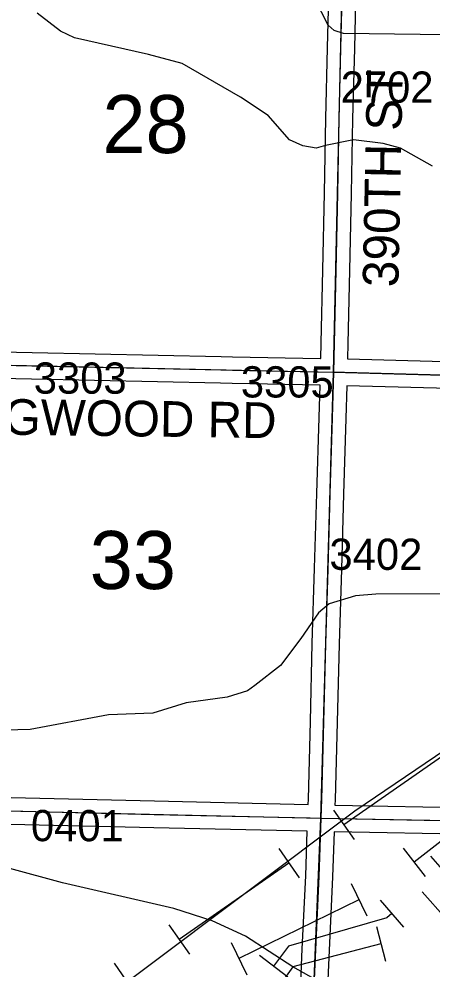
# Model space of a CAD drawing. Extents: x -132.8 to -73.3, y -60 to -26.
# Drawn here: x -101.788 to -100.861, y -51.225 to -49.096 of the extents above; entities that cross this region are included whole.
import ezdxf

# ---------------------------------------------------------------- set-up
doc = ezdxf.new("R2010")
doc.units = 0
for name, color, linetype in [('tdCoHydroRiver', 7, 'Continuous'), ('tdCoPipe', 7, 'Continuous'), ('tdCoPipe1', 7, 'Continuous'), ('tdCoPipe2', 7, 'Continuous'), ('tdCoPipe3', 7, 'Continuous'), ('tdCoPipe4', 7, 'Continuous'), ('tdCoSecRdNmbr', 7, 'Continuous'), ('tdCoSecRdTxt', 7, 'Continuous'), ('tdCoSecRteBand', 7, 'Continuous'), ('tdCoSecRteCL', 7, 'Continuous'), ('tdCoSectLine', 7, 'Continuous'), ('tdCoSectNmbr', 7, 'Continuous'), ('tdCoSurfEarth', 7, 'Continuous'), ('tdCoSurfGravel', 7, 'Continuous')]:
    doc.layers.add(name, color=color, linetype=linetype)

msp = doc.modelspace()

# ---------------------------------------------------------------- linework, layer by layer
at = {"layer": 'tdCoHydroRiver'}
for points in [[(-100.1363, -49.2417), (-100.126, -49.2056), (-100.1302, -49.1803), (-100.1409, -49.1658), (-100.2603, -49.1411), (-100.3281, -49.1395), (-100.3942, -49.1317), (-100.4984, -49.1326), (-100.5442, -49.1347), (-101.0601, -49.1278), (-101.0805, -49.121), (-101.0944, -49.1097), (-101.1246, -49.0491)], [(-100.86, -49.4257), (-100.9317, -49.3847), (-100.9709, -49.3743), (-101.0371, -49.3665), (-101.1005, -49.3793), (-101.1211, -49.3852), (-101.151, -49.3798), (-101.1807, -49.3665), (-101.2284, -49.3118), (-101.2906, -49.2709), (-101.4215, -49.1954), (-101.4968, -49.1748), (-101.6632, -49.1379), (-101.6944, -49.123), (-101.7472, -49.0824)], [(-100.4688, -50.4205), (-100.4766, -50.4188), (-100.489, -50.4059), (-100.5186, -50.3926), (-100.5768, -50.3834), (-100.9872, -50.3852), (-101.0331, -50.3889), (-101.0918, -50.4065), (-101.116, -50.4265), (-101.1551, -50.4839), (-101.2007, -50.5444), (-101.2586, -50.5897)], [(-101.2586, -50.5897), (-101.2748, -50.6012), (-101.3209, -50.6159), (-101.4127, -50.6281), (-101.4874, -50.6516), (-101.587, -50.6557), (-101.7629, -50.6881), (-101.8181, -50.69)], [(-100.2532, -51.4981), (-100.2611, -51.4979), (-100.298, -51.4561), (-100.3335, -51.4221), (-100.3709, -51.3976), (-100.4006, -51.3875), (-100.4258, -51.3822), (-100.5111, -51.385), (-100.6314, -51.4044), (-100.6598, -51.4038), (-100.6882, -51.4), (-100.724, -51.3803), (-100.9252, -51.3442), (-100.9926, -51.3222), (-101.1734, -51.2203), (-101.2792, -51.1517), (-101.3542, -51.1169), (-101.4404, -51.0897), (-101.69, -51.032), (-101.9191, -50.9701), (-102.0043, -50.9713), (-102.0981, -51.0024), (-102.1201, -50.9971), (-102.1873, -50.9688)]]:
    msp.add_lwpolyline(points, dxfattribs=at)
at = {"layer": 'tdCoPipe'}
msp.add_lwpolyline([(-106.6671, -54.5571), (-105.9708, -54.1237), (-105.1671, -53.5295), (-104.7705, -53.2433), (-104.207, -53.0398), (-103.8541, -52.8361), (-102.6036, -52.052), (-101.9951, -51.5911), (-101.0346, -50.8708), (-100.5591, -50.5484), (-99.9189, -50.1059), (-99.1723, -49.6596), (-98.159, -49.0099), (-97.0524, -48.2985), (-96.1735, -47.7494), (-95.252, -47.1714), (-94.4582, -46.6704), (-93.6194, -46.1166), (-93.0613, -45.7699), (-92.2048, -45.2362), (-91.3609, -44.7342), (-90.4726, -44.2091)], dxfattribs=at)
at = {"layer": 'tdCoPipe1'}
for p, q in [((-101.0819, -50.8691), (-101.0361, -50.9349)), ((-101.205, -50.9548), (-101.1592, -51.0206)), ((-101.4513, -51.1261), (-101.4055, -51.192)), ((-101.5744, -51.2118), (-101.5286, -51.2776))]:
    msp.add_line(p, q, dxfattribs=at)
for points in [[(-100.8128, -50.7307), (-101.059, -50.902)], [(-101.1821, -50.9877), (-101.4284, -51.159)]]:
    msp.add_lwpolyline(points, dxfattribs=at)
at = {"layer": 'tdCoPipe2'}
for p, q in [((-100.926, -50.9543), (-100.8767, -51.0176)), ((-101.0426, -51.0337), (-101.0073, -51.1056)), ((-101.3119, -51.166), (-101.2766, -51.2379))]:
    msp.add_line(p, q, dxfattribs=at)
for points in [[(-100.6647, -50.8015), (-100.9013, -50.9859)], [(-101.025, -51.0697), (-101.2942, -51.2019)]]:
    msp.add_lwpolyline(points, dxfattribs=at)
at = {"layer": 'tdCoPipe3'}
for p, q in [((-100.8645, -50.9722), (-100.8118, -51.0327)), ((-100.9776, -51.0707), (-100.925, -51.1312)), ((-101.2485, -51.1942), (-101.1845, -51.2425))]:
    msp.add_line(p, q, dxfattribs=at)
msp.add_lwpolyline([(-100.9513, -51.101), (-100.9624, -51.1107), (-101.1828, -51.1736), (-101.2165, -51.2184)], dxfattribs=at)
at = {"layer": 'tdCoPipe4'}
for p, q in [((-100.8836, -51.0525), (-100.8299, -51.112)), ((-100.986, -51.1298), (-100.9657, -51.2073))]:
    msp.add_line(p, q, dxfattribs=at)
msp.add_lwpolyline([(-100.9758, -51.1686), (-101.1734, -51.2204), (-101.229, -51.2983)], dxfattribs=at)
at = {"layer": 'tdCoSecRteBand'}
for points in [[(-101.1107, -49.8564), (-101.1097, -49.8217), (-101.1063, -49.6583), (-101.1063, -49.6583), (-101.1063, -49.6583), (-101.1023, -49.4853), (-101.0994, -49.3184), (-101.0994, -49.3183), (-101.0993, -49.3182), (-101.0954, -49.1604), (-101.0922, -49.0169)], [(-101.0322, -49.0182), (-101.0354, -49.1617), (-101.0354, -49.1618), (-101.0354, -49.1618), (-101.0394, -49.3195), (-101.0423, -49.4864), (-101.0423, -49.4865), (-101.0423, -49.4865), (-101.0463, -49.6596), (-101.0497, -49.8231), (-101.0497, -49.8232), (-101.0497, -49.8233), (-101.0507, -49.8576), (-100.5626, -49.8705), (-100.5625, -49.8705), (-100.5625, -49.8705), (-100.3603, -49.8767)], [(-102.028, -49.0592), (-102.0324, -49.2078), (-102.0361, -49.3533), (-102.0361, -49.3533), (-102.0361, -49.3533), (-102.0403, -49.502), (-102.044, -49.6426), (-102.044, -49.6426), (-102.044, -49.6427), (-102.0482, -49.7842), (-102.0496, -49.8367), (-102.0496, -49.8369), (-102.0435, -49.8372), (-102.0424, -49.8372), (-101.7581, -49.8429), (-101.7581, -49.8429), (-101.758, -49.8429), (-101.3344, -49.8522), (-101.3085, -49.8527), (-101.111, -49.8564), (-101.1107, -49.8564)], [(-101.139, -50.8563), (-101.1386, -50.8443), (-101.1339, -50.6705), (-101.1297, -50.4955), (-101.1297, -50.4954), (-101.1297, -50.4953), (-101.1245, -50.3269), (-101.1196, -50.159), (-101.1196, -50.1589), (-101.1196, -50.1589), (-101.1144, -49.989), (-101.1124, -49.9164), (-101.3096, -49.9127), (-101.3356, -49.9122), (-101.3356, -49.9122), (-101.3357, -49.9122), (-101.7593, -49.9029), (-102.0439, -49.8972)], [(-100.5642, -49.9305), (-101.0524, -49.9176), (-101.0524, -49.9178), (-101.0544, -49.9908), (-101.0544, -49.9908), (-101.0544, -49.9908), (-101.0596, -50.1607), (-101.0645, -50.3287), (-101.0645, -50.3287), (-101.0645, -50.3287), (-101.0697, -50.497), (-101.0739, -50.672), (-101.0739, -50.6721), (-101.0739, -50.6721), (-101.0786, -50.846), (-101.0786, -50.8461), (-101.0786, -50.8461), (-101.079, -50.8575), (-100.7631, -50.8638)], [(-101.8384, -50.8401), (-101.4838, -50.8485), (-101.139, -50.8563)], [(-101.1586, -51.3306), (-101.1521, -51.18), (-101.1521, -51.1799), (-101.1521, -51.1798), (-101.1442, -51.0166), (-101.1409, -50.9163), (-101.4852, -50.9085), (-101.4852, -50.9085), (-101.4852, -50.9085), (-101.8398, -50.9001)], [(-100.7643, -50.9238), (-101.0809, -50.9175), (-101.0809, -50.9179), (-101.0843, -51.0188), (-101.0843, -51.019), (-101.0843, -51.0192), (-101.0922, -51.1826), (-101.0986, -51.3332)]]:
    msp.add_lwpolyline(points, dxfattribs=at)
at = {"layer": 'tdCoSecRteCL'}
for points in [[(-101.0815, -49.887), (-101.0797, -49.8225), (-101.0763, -49.659), (-101.0723, -49.4859), (-101.0694, -49.3189), (-101.0654, -49.1611), (-101.0622, -49.0176), (-101.0594, -48.8874)], [(-102.0804, -49.8659), (-102.0446, -49.8671), (-102.0433, -49.8672), (-101.7587, -49.8729), (-101.335, -49.8822), (-101.3091, -49.8827), (-101.0815, -49.887)], [(-101.1099, -50.8869), (-101.1086, -50.8452), (-101.1039, -50.6713), (-101.0997, -50.4962), (-101.0945, -50.3278), (-101.0896, -50.1598), (-101.0844, -49.9899), (-101.0815, -49.887)], [(-101.0815, -49.887), (-101.0578, -49.8874), (-100.5634, -49.9005), (-100.3309, -49.9076)], [(-102.1049, -50.8641), (-101.8391, -50.8701), (-101.4845, -50.8785), (-101.1343, -50.8864), (-101.1099, -50.8869)], [(-101.1286, -51.3319), (-101.1221, -51.1813), (-101.1142, -51.0178), (-101.1099, -50.8869)], [(-101.1099, -50.8869), (-100.7637, -50.8938), (-100.4175, -50.9007), (-100.3866, -50.9017), (-100.3743, -50.9037), (-100.361, -50.9084), (-100.3567, -50.911)]]:
    msp.add_lwpolyline(points, dxfattribs=at)
at = {"layer": 'tdCoSectLine'}
for points in [[(-101.0819, -49.887), (-101.0598, -48.8874)], [(-102.0808, -49.8659), (-101.0819, -49.887)], [(-101.1103, -50.8869), (-101.0819, -49.887)], [(-101.0819, -49.887), (-100.0759, -49.9151)], [(-102.1053, -50.8641), (-101.1103, -50.8869)], [(-101.1472, -51.7734), (-101.1103, -50.8869)], [(-101.1103, -50.8869), (-100.0934, -50.9057)]]:
    msp.add_lwpolyline(points, dxfattribs=at)
at = {"layer": 'tdCoSurfEarth'}
for points in [[(-102.0446, -49.8671), (-102.0433, -49.8672), (-101.7587, -49.8729), (-101.335, -49.8822), (-101.3091, -49.8827)], [(-101.0815, -49.887), (-101.0578, -49.8874), (-100.5634, -49.9005), (-100.3309, -49.9076)]]:
    msp.add_lwpolyline(points, dxfattribs=at)
at = {"layer": 'tdCoSurfGravel'}
msp.add_line((-101.3091, -49.8827), (-101.0815, -49.887), dxfattribs=at)
for points in [[(-101.0815, -49.887), (-101.0797, -49.8225), (-101.0763, -49.659), (-101.0723, -49.4859), (-101.0694, -49.3189), (-101.0654, -49.1611), (-101.0622, -49.0176), (-101.0594, -48.8874), (-101.0585, -48.8452), (-101.0543, -48.6693), (-101.0509, -48.4933), (-101.0477, -48.3248), (-101.0447, -48.1603), (-101.0412, -47.986), (-101.0394, -47.8901)], [(-101.1468, -51.7734), (-101.1409, -51.6207), (-101.1335, -51.4597), (-101.1286, -51.3319), (-101.1221, -51.1813), (-101.1142, -51.0178), (-101.1099, -50.8869), (-101.1086, -50.8452), (-101.1039, -50.6713), (-101.0997, -50.4962), (-101.0945, -50.3278), (-101.0896, -50.1598), (-101.0844, -49.9899), (-101.0815, -49.887)], [(-102.1049, -50.8641), (-101.8391, -50.8701), (-101.4845, -50.8785), (-101.1343, -50.8864), (-101.1099, -50.8869)], [(-101.1099, -50.8869), (-100.7637, -50.8938), (-100.4175, -50.9007), (-100.3866, -50.9017), (-100.3743, -50.9037), (-100.361, -50.9084), (-100.3567, -50.911)]]:
    msp.add_lwpolyline(points, dxfattribs=at)

# ---------------------------------------------------------------- texts
at = {"layer": 'tdCoSecRdNmbr'}
for s, rotation, p in [('2702', 359.9238, (-101.0662, -49.283)), ('3303', 359.9232, (-101.7545, -49.9353)), ('3305', 359.9236, (-101.29, -49.9439)), ('3402', 359.9238, (-101.0913, -50.3303)), ('0401', 359.9233, (-101.7608, -50.9386))]:
    msp.add_text(s, height=0.07, rotation=rotation, dxfattribs=at).set_placement(p)
at = {"layer": 'tdCoSecRdTxt'}
for s, rotation, p in [('390TH ST', 88.8102, (-100.9369, -49.6973)), ('DOGWOOD RD', 359.2548, (-101.9829, -50.0252))]:
    msp.add_text(s, height=0.08, rotation=rotation, dxfattribs=at).set_placement(p)
at = {"layer": 'tdCoSectNmbr'}
for s, p in [('28', (-101.6005, -49.3959)), ('33', (-101.629, -50.3732))]:
    msp.add_text(s, height=0.13, rotation=359.9233, dxfattribs=at).set_placement(p)

doc.saveas('drawing.dxf')
